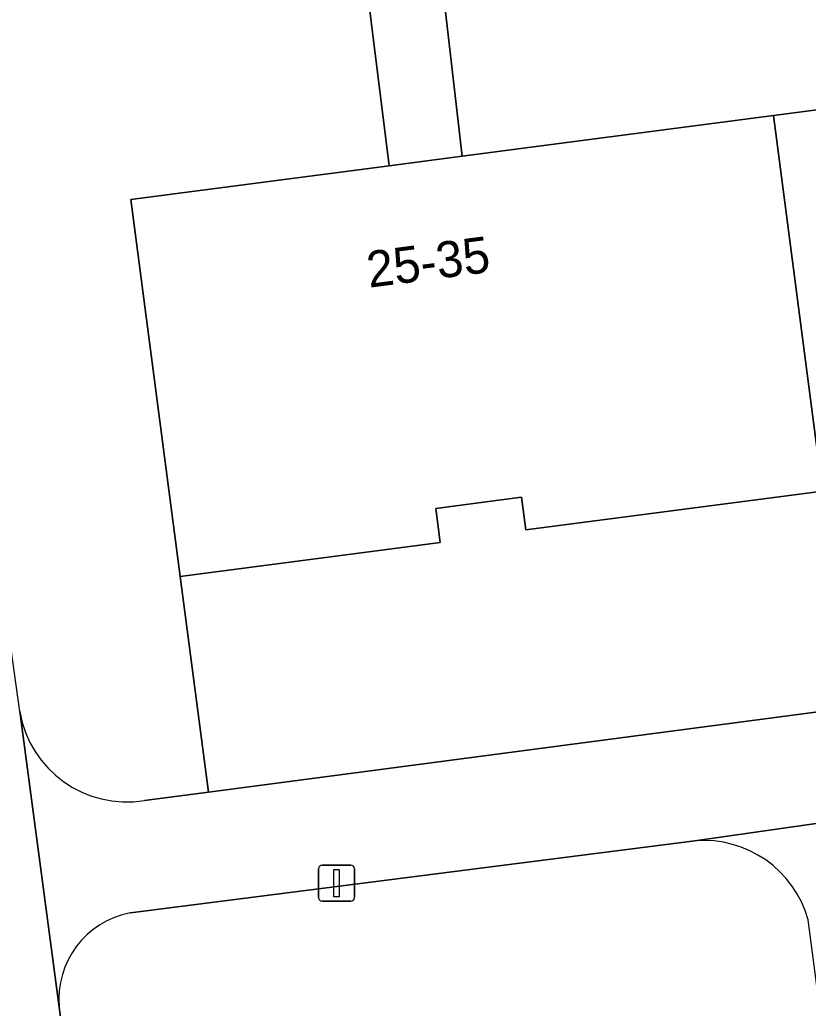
# Model space of a CAD drawing. Extents: x 161084 to 161928, y 385354 to 386522.
# Drawn here: x 161219.14 to 161240.96, y 385694.29 to 385721.66 of the extents above; entities that cross this region are included whole.
import ezdxf

# ---------------------------------------------------------------- set-up
doc = ezdxf.new("R2010")
doc.units = 0
for name, color, linetype in [('IMGEO_Groenvoorziening', 7, 'Continuous'), ('IMGEO_Lichtmast', 7, 'Continuous'), ('IMGEO_Pand', 7, 'Continuous'), ('IMGEO_Pand_nummerreeks', 7, 'Continuous'), ('IMGEO_Voetpad_open', 7, 'Continuous')]:
    doc.layers.add(name, color=color, linetype=linetype)

msp = doc.modelspace()

# ---------------------------------------------------------------- linework, layer by layer
at = {"layer": 'IMGEO_Groenvoorziening'}
msp.add_lwpolyline([(161246.817, 385730.48), (161230.025, 385729.636), (161231.382, 385717.883), (161239.996, 385719.008), (161248.195, 385720.078)], close=True, dxfattribs=at)
for points in [[(161222.219, 385716.687), (161229.367, 385717.62), (161227.88, 385729.535), (161227.838, 385729.868), (161226.987, 385729.828)], [(161222.595, 385700.047), (161224.363, 385700.277), (161223.583, 385706.245), (161222.219, 385716.687)], [(161237.825, 385698.93), (161222.202, 385696.937)], [(161220.234, 385694.322), (161221.779, 385682.59), (161226.622, 385683.273), (161225.628, 385690.879), (161236.072, 385692.244), (161241.457, 385692.948), (161240.959, 385696.746)]]:
    msp.add_lwpolyline(points, dxfattribs=at)
for centre, radius, start, end in [((161222.105, 385703.011), 3.005, 189.6266, 279.3797), ((161238.062, 385695.93), 3.009, 15.7311, 94.5257), ((161222.666, 385694.54), 2.442, 100.9535, 185.1176)]:
    msp.add_arc(centre, radius, start, end, dxfattribs=at)
at = {"layer": 'IMGEO_Lichtmast'}
for p, q in [((161227.412, 385697.357), (161227.412, 385698.157)), ((161227.412, 385698.157), (161227.412, 385697.357)), ((161227.512, 385698.257), (161228.302, 385698.257)), ((161228.302, 385698.257), (161227.512, 385698.257)), ((161228.402, 385698.157), (161228.402, 385697.357)), ((161228.402, 385697.357), (161228.402, 385698.157)), ((161228.302, 385697.257), (161227.512, 385697.257)), ((161227.512, 385697.257), (161228.302, 385697.257))]:
    msp.add_line(p, q, dxfattribs=at)
msp.add_lwpolyline([(161227.832, 385698.132), (161227.982, 385698.132), (161227.982, 385697.382), (161227.832, 385697.382), (161227.832, 385698.132)], dxfattribs=at)
for centre, start, end in [((161227.512, 385698.157), 90, 180), ((161227.512, 385698.157), 90, 180), ((161228.302, 385698.157), 0, 90), ((161228.302, 385698.157), 360, 90), ((161227.512, 385697.357), 180, 270), ((161227.512, 385697.357), 180, 270), ((161228.302, 385697.357), 270, 0), ((161228.302, 385697.357), 270, 0)]:
    msp.add_arc(centre, 0.1, start, end, dxfattribs=at)
at = {"layer": 'IMGEO_Pand'}
for points in [[(161258.761, 385721.458), (161250.157, 385720.335), (161248.195, 385720.078), (161239.996, 385719.008), (161241.353, 385708.61), (161249.563, 385709.682), (161249.44, 385710.624), (161251.771, 385710.928), (161251.894, 385709.987), (161260.119, 385711.061)], [(161239.996, 385719.008), (161231.382, 385717.883), (161229.367, 385717.62), (161222.219, 385716.687), (161223.583, 385706.245), (161230.777, 385707.185), (161230.653, 385708.133), (161233.026, 385708.443), (161233.144, 385707.538), (161241.353, 385708.61)]]:
    msp.add_lwpolyline(points, close=True, dxfattribs=at)
at = {"layer": 'IMGEO_Voetpad_open'}
for points in [[(161230.025, 385729.636), (161227.88, 385729.535), (161229.367, 385717.62), (161231.382, 385717.883)], [(161278.537, 385707.418), (161277.771, 385713.29), (161270.743, 385712.372), (161270.607, 385713.413), (161268.217, 385713.101), (161268.343, 385712.135), (161260.119, 385711.061), (161251.894, 385709.987), (161251.771, 385710.928), (161249.44, 385710.624), (161249.563, 385709.682), (161241.353, 385708.61), (161233.144, 385707.538), (161233.026, 385708.443), (161230.653, 385708.133), (161230.777, 385707.185), (161223.583, 385706.245), (161224.363, 385700.277)]]:
    msp.add_lwpolyline(points, close=True, dxfattribs=at)
for points in [[(161226.666, 385645.49), (161226.349, 385647.897), (161224.515, 385661.817), (161224.203, 385664.186), (161222.013, 385680.815), (161221.779, 385682.59), (161220.234, 385694.322), (161219.143, 385702.509), (161217.736, 385712.585), (161217.202, 385716.578)], [(161282.968, 385708.005), (161278.537, 385707.418), (161224.363, 385700.277), (161222.595, 385700.047)], [(161222.202, 385696.937), (161237.825, 385698.93), (161253.119, 385701.116), (161253.431, 385701.124), (161282.687, 385704.75)], [(161219.143, 385702.509), (161220.234, 385694.322)], [(161253.431, 385701.124), (161253.119, 385701.116), (161237.825, 385698.93)]]:
    msp.add_lwpolyline(points, dxfattribs=at)
for centre, radius, start, end in [((161222.105, 385703.011), 3.005, 189.6266, 279.3797), ((161238.062, 385695.93), 3.009, 15.7311, 94.5257), ((161222.666, 385694.54), 2.442, 100.9535, 185.1176)]:
    msp.add_arc(centre, radius, start, end, dxfattribs=at)

# ---------------------------------------------------------------- texts
at = {"layer": 'IMGEO_Pand_nummerreeks'}
msp.add_text('25-35', height=1, rotation=7.437, dxfattribs=at).set_placement((161228.809, 385714.24))

doc.saveas('drawing.dxf')
